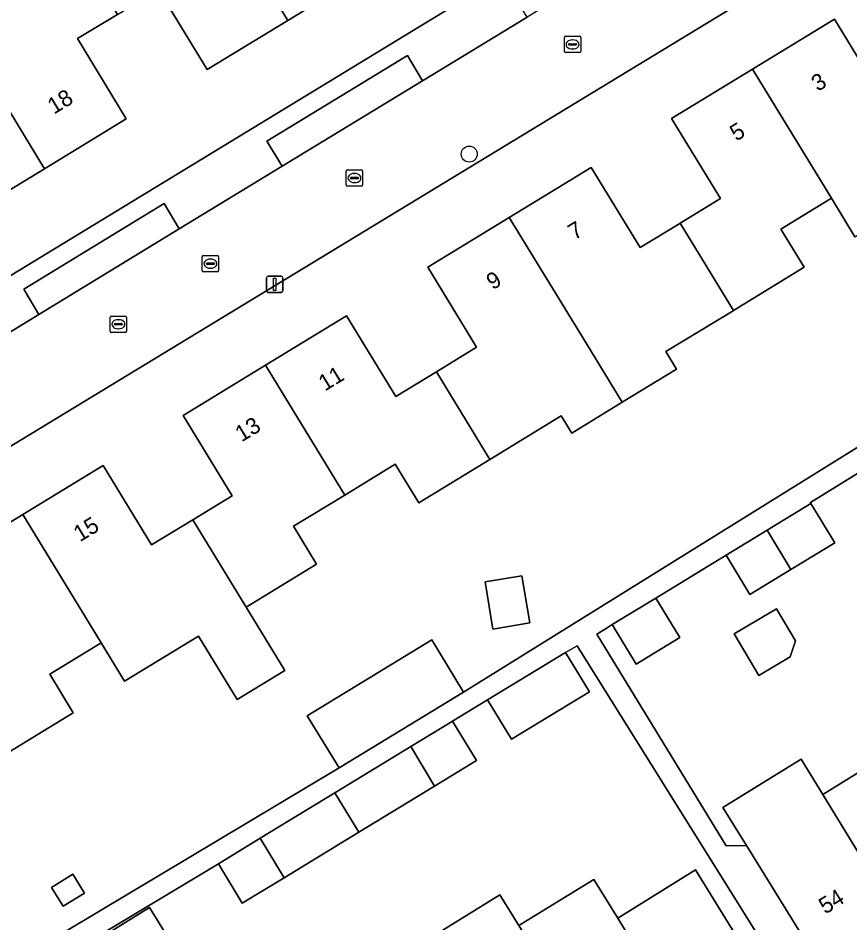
# Model space of a CAD drawing. Extents: x 157767 to 159172, y 387839 to 389425.
# Drawn here: x 158278.8 to 158329.8, y 388404.3 to 388459.7 of the extents above; entities that cross this region are included whole.
import ezdxf

# ---------------------------------------------------------------- set-up
doc = ezdxf.new("R2010")
doc.units = 0
for name, color, linetype in [('IMGEO_Boom', 7, 'Continuous'), ('IMGEO_Erf', 7, 'Continuous'), ('IMGEO_Kolk', 7, 'Continuous'), ('IMGEO_Lichtmast', 7, 'Continuous'), ('IMGEO_Pand', 7, 'Continuous'), ('IMGEO_Pand_nummerreeks', 7, 'Continuous'), ('IMGEO_Parkeervlak_open', 7, 'Continuous'), ('IMGEO_Rijbaan_lokaal_open', 7, 'Continuous'), ('IMGEO_Rioolput', 7, 'Continuous'), ('IMGEO_Voetpad_open', 7, 'Continuous')]:
    doc.layers.add(name, color=color, linetype=linetype)

msp = doc.modelspace()

# ---------------------------------------------------------------- linework, layer by layer
at = {"layer": 'IMGEO_Boom'}
msp.add_circle((158306.458, 388451.367), 0.489, dxfattribs=at)
at = {"layer": 'IMGEO_Erf'}
for points in [[(158248.422, 388425.707), (158248.554, 388425.787), (158322.072, 388470.559), (158309.761, 388490.79)], [(158300.396, 388462.624), (158295.35, 388459.553), (158290.399, 388456.541), (158287.41, 388461.453)], [(158284.899, 388459.925), (158282.455, 388458.437), (158285.445, 388453.524), (158280.428, 388450.471), (158275.455, 388447.445), (158272.472, 388452.348), (158269.983, 388450.833), (158267.505, 388449.325), (158270.509, 388444.389), (158265.526, 388441.357), (158260.516, 388438.308), (158257.514, 388443.241), (158255.062, 388441.748), (158252.552, 388440.221), (158255.51, 388435.359), (158250.56, 388432.347), (158245.513, 388429.275)], [(158274.001, 388426.178), (158279.099, 388429.286), (158284.029, 388432.292), (158286.997, 388427.423), (158289.522, 388428.963), (158291.926, 388430.428), (158288.922, 388435.354), (158293.973, 388438.434), (158298.942, 388441.463), (158301.959, 388436.516), (158304.445, 388438.032), (158306.908, 388439.534), (158303.92, 388444.434), (158308.911, 388447.477), (158313.937, 388450.542), (158316.927, 388445.639), (158319.356, 388447.12), (158319.385, 388447.138), (158321.843, 388448.637), (158318.849, 388453.548), (158323.815, 388456.575), (158328.833, 388459.635), (158331.861, 388454.669)], [(158330.088, 388446.289), (158328.645, 388448.655), (158325.55, 388446.768), (158326.977, 388444.428), (158322.647, 388441.788), (158322.618, 388441.77), (158318.511, 388439.265), (158319.164, 388438.194), (158315.835, 388436.163), (158312.736, 388434.272), (158312.64, 388434.429), (158312.095, 388435.323), (158307.722, 388432.657), (158303.365, 388430), (158301.923, 388432.365), (158298.825, 388430.476), (158295.69, 388428.565), (158297.102, 388426.25), (158292.782, 388423.616), (158295.15, 388419.732), (158292.236, 388417.955), (158289.868, 388421.839), (158288.365, 388420.923), (158285.328, 388419.071), (158283.898, 388421.416), (158280.756, 388419.501), (158282.197, 388417.137), (158277.885, 388414.508)], [(158345.01, 388440.931), (158327.37, 388430.016), (158327.396, 388429.958), (158328.858, 388427.554), (158326.168, 388425.917), (158323.654, 388424.388), (158322.192, 388426.792), (158317.897, 388424.166), (158319.367, 388421.749), (158316.69, 388420.121), (158315.22, 388422.537), (158314.851, 388422.31), (158314.265, 388421.955), (158322.189, 388408.993), (158323.444, 388409.006), (158323.336, 388409.181), (158322.004, 388411.34), (158326.802, 388414.299), (158328.125, 388412.135), (158332.775, 388415.004)]]:
    msp.add_lwpolyline(points, dxfattribs=at)
for points in [[(158334.852, 388436.275), (158344.271, 388442.128), (158333.608, 388459.397), (158330.168, 388464.968), (158255.92, 388419.848), (158255.073, 388417.271), (158254.463, 388415.416), (158258.254, 388409.185), (158259.825, 388406.604), (158265.321, 388397.571), (158266.938, 388394.918), (158298.48, 388413.756), (158296.533, 388416.95), (158304.157, 388421.599), (158306.105, 388418.404)], [(158307.428, 388425.158), (158309.683, 388425.53), (158310.16, 388422.641), (158307.905, 388422.269)], [(158326.449, 388421.549), (158326.128, 388420.574), (158324.202, 388419.428), (158322.692, 388421.967), (158325.283, 388423.509)], [(158328.27, 388396.921), (158313.075, 388421.234), (158312.361, 388420.838), (158313.828, 388418.427), (158309.046, 388415.517), (158307.579, 388417.929), (158305.435, 388416.624), (158306.902, 388414.213), (158304.334, 388412.65), (158299.699, 388409.83), (158295.108, 388407.037), (158292.553, 388405.483), (158291.086, 388407.894), (158283.749, 388403.483), (158299.56, 388377.363), (158328.188, 388394.791), (158327.234, 388396.288)], [(158301.77, 388396.06), (158300.475, 388398.196), (158299.178, 388400.335), (158303.718, 388403.136), (158308.336, 388405.985), (158309.499, 388404.1), (158314.095, 388406.935), (158315.558, 388404.564), (158320.33, 388407.508), (158322.326, 388404.273), (158324.951, 388400.017), (158320.124, 388397.04), (158315.528, 388394.205), (158310.932, 388391.37), (158306.337, 388388.535), (158301.741, 388385.7), (158296.974, 388382.76), (158294.349, 388387.016), (158292.353, 388390.251), (158297.171, 388393.223)], [(158282.885, 388406.089), (158281.586, 388405.288), (158280.872, 388406.445), (158282.171, 388407.246)], [(158284.236, 388403.584), (158286.872, 388405.21), (158288.32, 388402.863), (158285.684, 388401.237)]]:
    msp.add_lwpolyline(points, close=True, dxfattribs=at)
at = {"layer": 'IMGEO_Kolk'}
for p, q in [((158312.29, 388457.657), (158312.29, 388458.509)), ((158312.365, 388458.583), (158313.217, 388458.583)), ((158313.291, 388458.509), (158313.291, 388457.657)), ((158312.549, 388458.077), (158312.549, 388458.089)), ((158312.987, 388458.04), (158312.589, 388458.04)), ((158312.592, 388458.126), (158312.99, 388458.126)), ((158312.778, 388458.363), (158312.803, 388458.363)), ((158313.033, 388458.089), (158313.033, 388458.077)), ((158313.217, 388457.583), (158312.365, 388457.583)), ((158312.801, 388457.803), (158312.776, 388457.803)), ((158298.922, 388449.472), (158298.922, 388450.324)), ((158298.997, 388450.398), (158299.849, 388450.398)), ((158299.41, 388450.178), (158299.435, 388450.178)), ((158299.923, 388450.324), (158299.923, 388449.472)), ((158299.181, 388449.892), (158299.181, 388449.904)), ((158299.619, 388449.855), (158299.221, 388449.855)), ((158299.224, 388449.941), (158299.622, 388449.941)), ((158299.433, 388449.618), (158299.408, 388449.618)), ((158299.665, 388449.904), (158299.665, 388449.892)), ((158299.849, 388449.398), (158298.997, 388449.398)), ((158284.459, 388440.515), (158284.459, 388441.367)), ((158284.534, 388441.441), (158285.386, 388441.441)), ((158285.46, 388441.367), (158285.46, 388440.515)), ((158284.718, 388440.935), (158284.718, 388440.947)), ((158285.156, 388440.898), (158284.758, 388440.898)), ((158284.761, 388440.984), (158285.159, 388440.984)), ((158284.947, 388441.221), (158284.972, 388441.221)), ((158285.202, 388440.947), (158285.202, 388440.935)), ((158285.386, 388440.441), (158284.534, 388440.441)), ((158284.97, 388440.661), (158284.945, 388440.661))]:
    msp.add_line(p, q, dxfattribs=at)
for points in [[(158312.29, 388457.657), (158312.29, 388458.509)], [(158312.365, 388458.583), (158313.217, 388458.583)], [(158313.291, 388458.509), (158313.291, 388457.657)], [(158313.217, 388457.583), (158312.365, 388457.583)], [(158298.922, 388449.472), (158298.922, 388450.324)], [(158298.997, 388450.398), (158299.849, 388450.398)], [(158299.923, 388450.324), (158299.923, 388449.472)], [(158299.849, 388449.398), (158298.997, 388449.398)], [(158284.459, 388440.515), (158284.459, 388441.367)], [(158284.534, 388441.441), (158285.386, 388441.441)], [(158285.46, 388441.367), (158285.46, 388440.515)], [(158285.386, 388440.441), (158284.534, 388440.441)]]:
    msp.add_lwpolyline(points, dxfattribs=at)
for centre, radius, start, end in [((158312.367, 388458.507), 0.0765, 91.552, 178.448), ((158312.367, 388458.507), 0.0765, 91.552, 178.448), ((158313.215, 388458.507), 0.0765, 1.552, 88.448), ((158313.215, 388458.507), 0.0765, 1.552, 88.448), ((158312.589, 388458.086), 0.0403, 85.8775, 175.7526), ((158312.586, 388458.076), 0.0366, 178.938, 274.7102), ((158312.99, 388458.083), 0.043, 264.8664, 352.4533), ((158312.994, 388458.088), 0.0386, 1.7309, 96.639), ((158312.367, 388457.659), 0.0765, 181.552, 268.448), ((158312.367, 388457.659), 0.0765, 181.552, 268.448), ((158313.215, 388457.659), 0.0765, 271.552, 358.448), ((158313.215, 388457.659), 0.0765, 271.552, 358.448), ((158298.999, 388450.322), 0.0765, 91.552, 178.448), ((158298.999, 388450.322), 0.0765, 91.552, 178.448), ((158299.847, 388450.322), 0.0765, 1.552, 88.448), ((158299.847, 388450.322), 0.0765, 1.552, 88.448), ((158299.221, 388449.901), 0.0403, 85.8775, 175.7526), ((158299.218, 388449.891), 0.0366, 178.938, 274.7102), ((158299.622, 388449.898), 0.043, 264.8664, 352.4533), ((158299.626, 388449.903), 0.0386, 1.7309, 96.639), ((158298.999, 388449.474), 0.0765, 181.552, 268.448), ((158298.999, 388449.474), 0.0765, 181.552, 268.448), ((158299.847, 388449.474), 0.0765, 271.552, 358.448), ((158299.847, 388449.474), 0.0765, 271.552, 358.448), ((158284.536, 388441.365), 0.0765, 91.552, 178.448), ((158284.536, 388441.365), 0.0765, 91.552, 178.448), ((158285.384, 388441.365), 0.0765, 1.552, 88.448), ((158285.384, 388441.365), 0.0765, 1.552, 88.448), ((158284.758, 388440.944), 0.0403, 85.8775, 175.7526), ((158284.755, 388440.934), 0.0366, 178.938, 274.7102), ((158285.159, 388440.941), 0.043, 264.8664, 352.4533), ((158285.163, 388440.946), 0.0386, 1.7309, 96.639), ((158284.536, 388440.517), 0.0765, 181.552, 268.448), ((158284.536, 388440.517), 0.0765, 181.552, 268.448), ((158285.384, 388440.517), 0.0765, 271.552, 358.448), ((158285.384, 388440.517), 0.0765, 271.552, 358.448)]:
    msp.add_arc(centre, radius, start, end, dxfattribs=at)
for centre, major_axis, ratio, start_param, end_param in [((158312.777, 388458.083), (-0.387, 0.002), 0.722429, 4.712389, 7.853982), ((158312.802, 388458.083), (-0.39, 0.002), 0.717154, 1.570796, 4.712389), ((158299.409, 388449.898), (-0.387, 0.002), 0.722429, 4.712389, 7.853982), ((158299.434, 388449.898), (-0.39, 0.002), 0.717154, 1.570796, 4.712389), ((158284.946, 388440.941), (-0.387, 0.002), 0.722429, 4.712389, 7.853982), ((158284.971, 388440.941), (-0.39, 0.002), 0.717154, 1.570796, 4.712389)]:
    msp.add_ellipse(centre, major_axis=major_axis, ratio=ratio, start_param=start_param, end_param=end_param, dxfattribs=at)
at = {"layer": 'IMGEO_Lichtmast'}
for p, q in [((158294.037, 388442.987), (158294.037, 388443.787)), ((158294.037, 388443.787), (158294.037, 388442.987)), ((158294.137, 388443.887), (158294.927, 388443.887)), ((158294.927, 388443.887), (158294.137, 388443.887)), ((158295.027, 388443.787), (158295.027, 388442.987)), ((158295.027, 388442.987), (158295.027, 388443.787)), ((158294.927, 388442.887), (158294.137, 388442.887)), ((158294.137, 388442.887), (158294.927, 388442.887))]:
    msp.add_line(p, q, dxfattribs=at)
msp.add_lwpolyline([(158294.457, 388443.762), (158294.607, 388443.762), (158294.607, 388443.012), (158294.457, 388443.012), (158294.457, 388443.762)], dxfattribs=at)
for centre, start, end in [((158294.137, 388443.787), 90, 180), ((158294.137, 388443.787), 90, 180), ((158294.927, 388443.787), 0, 90), ((158294.927, 388443.787), 360, 90), ((158294.137, 388442.987), 180, 270), ((158294.137, 388442.987), 180, 270), ((158294.927, 388442.987), 270, 0), ((158294.927, 388442.987), 270, 0)]:
    msp.add_arc(centre, 0.1, start, end, dxfattribs=at)
at = {"layer": 'IMGEO_Pand'}
for points in [[(158297.434, 388467.492), (158299.848, 388468.961), (158296.576, 388474.337), (158294.035, 388472.791), (158293.858, 388473.082), (158288.937, 388470.089), (158290.527, 388467.477), (158295.35, 388459.553), (158300.396, 388462.624)], [(158295.35, 388459.553), (158290.527, 388467.477), (158288.937, 388470.089), (158284.035, 388467.107), (158284.195, 388466.844), (158281.636, 388465.287), (158284.899, 388459.925), (158287.41, 388461.453), (158290.399, 388456.541)], [(158282.455, 388458.437), (158284.899, 388459.925), (158281.636, 388465.287), (158279.081, 388463.732), (158274.175, 388460.746), (158275.617, 388458.376), (158280.428, 388450.471), (158285.445, 388453.524)], [(158334.402, 388456.218), (158331.861, 388454.669), (158328.833, 388459.635), (158323.815, 388456.575), (158328.645, 388448.655), (158330.088, 388446.289), (158333.235, 388448.207), (158333.378, 388448.295), (158337.647, 388450.897)], [(158275.617, 388458.376), (158270.665, 388455.363), (158269.239, 388457.706), (158266.729, 388456.179), (158269.983, 388450.833), (158272.472, 388452.348), (158275.455, 388447.445), (158280.428, 388450.471)], [(158323.815, 388456.575), (158318.849, 388453.548), (158321.843, 388448.637), (158319.385, 388447.138), (158322.647, 388441.788), (158326.977, 388444.428), (158325.55, 388446.768), (158328.645, 388448.655)], [(158319.385, 388447.138), (158319.356, 388447.12), (158316.927, 388445.639), (158313.937, 388450.542), (158308.911, 388447.477), (158313.662, 388439.726), (158315.835, 388436.163), (158319.164, 388438.194), (158318.511, 388439.265), (158322.618, 388441.77), (158322.647, 388441.788)], [(158308.911, 388447.477), (158303.92, 388444.434), (158306.908, 388439.534), (158304.445, 388438.032), (158307.722, 388432.657), (158312.095, 388435.323), (158312.64, 388434.429), (158312.736, 388434.272), (158315.835, 388436.163), (158313.662, 388439.726)], [(158298.825, 388430.476), (158301.923, 388432.365), (158303.365, 388430), (158307.722, 388432.657), (158304.445, 388438.032), (158301.959, 388436.516), (158298.942, 388441.463), (158293.973, 388438.434)], [(158289.522, 388428.963), (158292.782, 388423.616), (158297.102, 388426.25), (158295.69, 388428.565), (158298.825, 388430.476), (158293.973, 388438.434), (158288.922, 388435.354), (158291.926, 388430.428)], [(158289.522, 388428.963), (158286.997, 388427.423), (158284.029, 388432.292), (158279.099, 388429.286), (158283.898, 388421.416), (158285.328, 388419.071), (158288.365, 388420.923), (158289.868, 388421.839), (158292.236, 388417.955), (158295.15, 388419.732), (158292.782, 388423.616)], [(158327.396, 388429.958), (158324.711, 388428.324), (158326.168, 388425.917), (158328.858, 388427.554)], [(158283.898, 388421.416), (158279.099, 388429.286), (158274.001, 388426.178), (158276.967, 388421.312), (158274.611, 388419.875), (158277.885, 388414.508), (158282.197, 388417.137), (158280.756, 388419.501)], [(158326.168, 388425.917), (158324.711, 388428.324), (158322.192, 388426.792), (158323.654, 388424.388)], [(158307.428, 388425.158), (158307.905, 388422.269), (158310.16, 388422.641), (158309.683, 388425.53)], [(158317.897, 388424.166), (158315.22, 388422.537), (158316.69, 388420.121), (158319.367, 388421.749)], [(158322.692, 388421.967), (158324.202, 388419.428), (158326.128, 388420.574), (158326.449, 388421.549), (158325.283, 388423.509)], [(158306.105, 388418.404), (158304.157, 388421.599), (158296.533, 388416.95), (158298.48, 388413.756)], [(158312.361, 388420.838), (158307.579, 388417.929), (158309.046, 388415.517), (158313.828, 388418.427)], [(158305.435, 388416.624), (158304.91, 388416.304), (158302.87, 388415.063), (158304.334, 388412.65), (158306.902, 388414.213)], [(158304.334, 388412.65), (158302.87, 388415.063), (158298.232, 388412.241), (158299.699, 388409.83)], [(158333.85, 388413.229), (158332.775, 388415.004), (158328.125, 388412.135), (158332.747, 388404.572), (158337.217, 388407.329), (158338.317, 388405.545), (158338.451, 388405.628)], [(158328.125, 388412.135), (158326.802, 388414.299), (158322.004, 388411.34), (158323.336, 388409.181), (158323.444, 388409.006), (158327.989, 388401.637), (158332.747, 388404.572)], [(158299.699, 388409.83), (158298.232, 388412.241), (158293.644, 388409.45), (158295.108, 388407.037)], [(158295.108, 388407.037), (158293.644, 388409.45), (158291.086, 388407.894), (158292.553, 388405.483)], [(158320.124, 388397.04), (158324.951, 388400.017), (158322.326, 388404.273), (158320.33, 388407.508), (158315.558, 388404.564)], [(158280.872, 388406.445), (158281.586, 388405.288), (158282.885, 388406.089), (158282.171, 388407.246)], [(158309.499, 388404.1), (158310.962, 388401.729), (158315.528, 388394.205), (158320.124, 388397.04), (158315.558, 388404.564), (158314.095, 388406.935)], [(158310.962, 388401.729), (158309.499, 388404.1), (158308.336, 388405.985), (158303.718, 388403.136), (158304.908, 388401.267), (158310.932, 388391.37), (158315.528, 388394.205)], [(158284.236, 388403.584), (158285.684, 388401.237), (158288.32, 388402.863), (158286.872, 388405.21)]]:
    msp.add_lwpolyline(points, close=True, dxfattribs=at)
at = {"layer": 'IMGEO_Parkeervlak_open'}
for points in [[(158294.992, 388450.622), (158303.585, 388455.858), (158302.668, 388457.404), (158294.051, 388452.152)], [(158288.693, 388446.784), (158287.768, 388448.338), (158279.173, 388443.09), (158280.091, 388441.543)]]:
    msp.add_lwpolyline(points, close=True, dxfattribs=at)
at = {"layer": 'IMGEO_Rijbaan_lokaal_open'}
for points in [[(158331.064, 388471.977), (158323.674, 388468.061), (158318.5, 388464.918), (158309.996, 388459.757), (158303.585, 388455.858), (158294.992, 388450.622), (158288.693, 388446.784), (158280.091, 388441.543), (158273.791, 388437.704), (158265.164, 388432.448), (158258.863, 388428.608), (158254.616, 388426.024), (158252.145, 388424.515), (158248.554, 388425.787), (158248.422, 388425.707)], [(158240.593, 388422.122), (158253.833, 388417.687), (158255.073, 388417.271), (158255.92, 388419.848), (158330.168, 388464.968)]]:
    msp.add_lwpolyline(points, dxfattribs=at)
at = {"layer": 'IMGEO_Rioolput'}
for p, q in [((158290.175, 388445.151), (158291.027, 388445.151)), ((158290.1, 388444.225), (158290.1, 388445.077)), ((158290.359, 388444.645), (158290.359, 388444.657)), ((158290.797, 388444.608), (158290.399, 388444.608)), ((158290.402, 388444.694), (158290.8, 388444.694)), ((158290.588, 388444.931), (158290.613, 388444.931)), ((158290.843, 388444.657), (158290.843, 388444.645)), ((158291.101, 388445.077), (158291.101, 388444.225)), ((158291.027, 388444.151), (158290.175, 388444.151)), ((158290.611, 388444.371), (158290.586, 388444.371))]:
    msp.add_line(p, q, dxfattribs=at)
for points in [[(158290.175, 388445.151), (158291.027, 388445.151)], [(158290.1, 388444.225), (158290.1, 388445.077)], [(158291.101, 388445.077), (158291.101, 388444.225)], [(158291.027, 388444.151), (158290.175, 388444.151)]]:
    msp.add_lwpolyline(points, dxfattribs=at)
for centre, radius, start, end in [((158290.177, 388445.075), 0.0765, 91.552, 178.448), ((158290.177, 388445.075), 0.0765, 91.552, 178.448), ((158291.025, 388445.075), 0.0765, 1.552, 88.448), ((158291.025, 388445.075), 0.0765, 1.552, 88.448), ((158290.399, 388444.654), 0.0403, 85.8775, 175.7526), ((158290.396, 388444.644), 0.0366, 178.938, 274.7102), ((158290.8, 388444.651), 0.043, 264.8664, 352.4533), ((158290.804, 388444.656), 0.0386, 1.7309, 96.639), ((158290.177, 388444.227), 0.0765, 181.552, 268.448), ((158290.177, 388444.227), 0.0765, 181.552, 268.448), ((158291.025, 388444.227), 0.0765, 271.552, 358.448), ((158291.025, 388444.227), 0.0765, 271.552, 358.448)]:
    msp.add_arc(centre, radius, start, end, dxfattribs=at)
for centre, major_axis, ratio, start_param, end_param in [((158290.587, 388444.651), (-0.387, 0.002), 0.722429, 4.712389, 7.853982), ((158290.612, 388444.651), (-0.39, 0.002), 0.717154, 1.570796, 4.712389)]:
    msp.add_ellipse(centre, major_axis=major_axis, ratio=ratio, start_param=start_param, end_param=end_param, dxfattribs=at)
at = {"layer": 'IMGEO_Voetpad_open'}
msp.add_lwpolyline([(158294.992, 388450.622), (158294.051, 388452.152), (158302.668, 388457.404), (158303.585, 388455.858), (158309.996, 388459.757), (158309.067, 388461.295), (158317.556, 388466.463), (158318.5, 388464.918), (158323.674, 388468.061), (158322.072, 388470.559), (158248.554, 388425.787), (158252.145, 388424.515), (158254.616, 388426.024), (158253.728, 388427.566), (158257.957, 388430.136), (158258.863, 388428.608), (158265.164, 388432.448), (158264.243, 388434.004), (158272.874, 388439.234), (158273.791, 388437.704), (158280.091, 388441.543), (158279.173, 388443.09), (158287.768, 388448.338), (158288.693, 388446.784)], close=True, dxfattribs=at)
for points in [[(158327.989, 388401.637), (158323.444, 388409.006), (158322.189, 388408.993), (158314.265, 388421.955), (158314.851, 388422.31), (158315.22, 388422.537), (158317.897, 388424.166), (158322.192, 388426.792), (158324.711, 388428.324), (158327.396, 388429.958), (158327.37, 388430.016), (158345.01, 388440.931), (158344.271, 388442.128), (158334.852, 388436.275), (158306.105, 388418.404), (158298.48, 388413.756), (158266.938, 388394.918)], [(158283.749, 388403.483), (158291.086, 388407.894), (158293.644, 388409.45), (158298.232, 388412.241), (158302.87, 388415.063), (158304.91, 388416.304), (158305.435, 388416.624), (158307.579, 388417.929), (158312.361, 388420.838), (158313.075, 388421.234), (158328.27, 388396.921)]]:
    msp.add_lwpolyline(points, dxfattribs=at)

# ---------------------------------------------------------------- texts
at = {"layer": 'IMGEO_Pand_nummerreeks'}
for s, rotation, p in [('3', 31.3694, (158327.81, 388455.169)), ('18', 31.3236, (158281.012, 388453.777)), ('5', 31.3694, (158322.818, 388452.126)), ('7', 31.3752, (158312.906, 388446.071)), ('9', 31.3752, (158307.897, 388443.017)), ('11', 31.3699, (158297.614, 388436.812)), ('13', 31.3699, (158292.507, 388433.698)), ('15', 31.3694, (158282.602, 388427.58)), ('54', 31.6674, (158328.27, 388404.771))]:
    msp.add_text(s, height=1, rotation=rotation, dxfattribs=at).set_placement(p)

doc.saveas('drawing.dxf')
